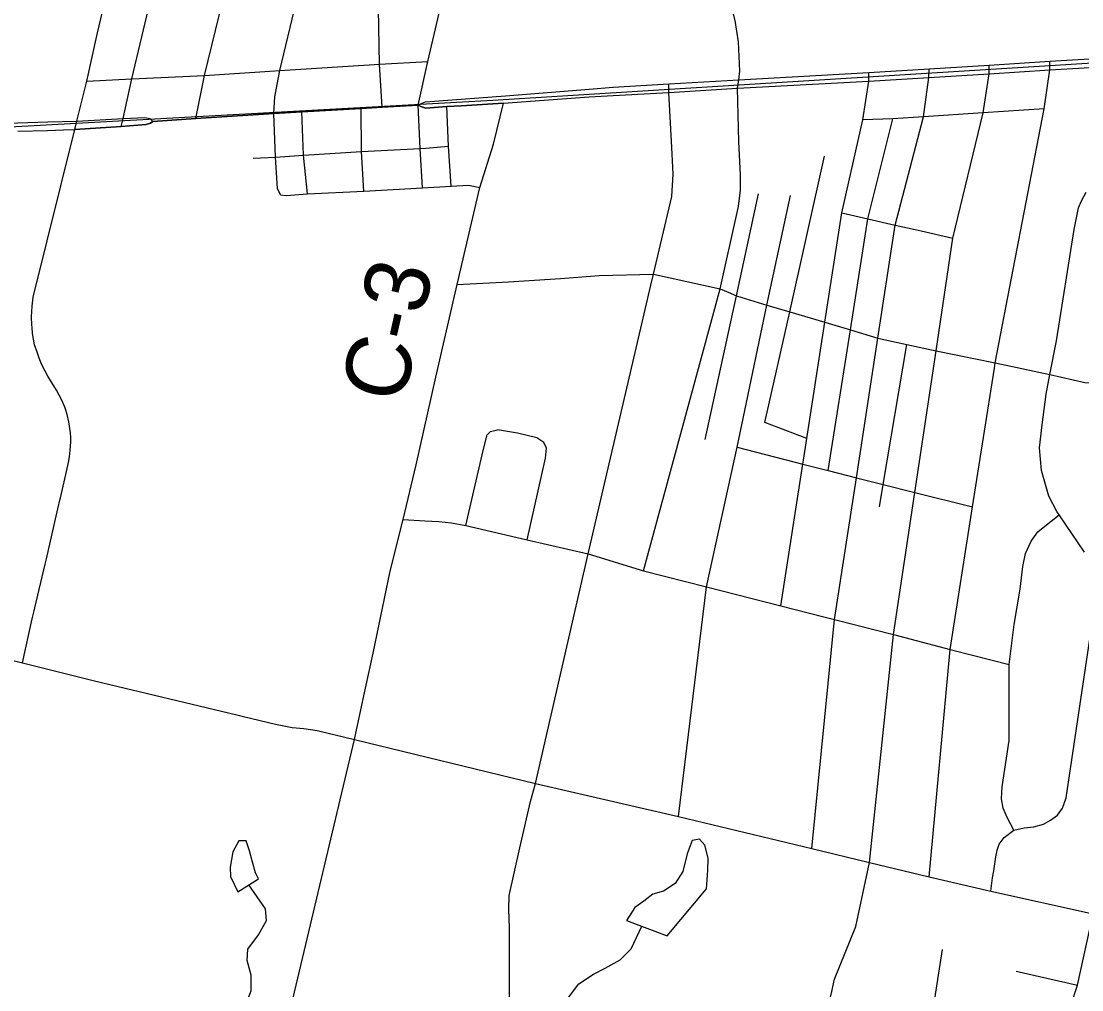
# Model space of a CAD drawing. Extents: x 114604 to 551442, y 316898 to 567001.
# Drawn here: x 164762 to 169683, y 378981 to 383476 of the extents above; entities that cross this region are included whole.
import ezdxf

# ---------------------------------------------------------------- set-up
doc = ezdxf.new("R2010")
doc.units = 0
for name, color, linetype in [('GE_P_Alignment_1000_Bearings', 7, 'Continuous'), ('GE_P_Alignment_1000_Cardinal_Points', 7, 'Continuous'), ('GE_P_Alignment_1000_Stations', 7, 'Continuous'), ('GE_P_Alignment_100_Cardinal_Points', 7, 'Continuous'), ('GE_P_Alignment_500_Bearings', 7, 'Continuous'), ('MT_X_Edge_Line', 7, 'Continuous'), ('PM_P_Cells', 7, 'Continuous'), ('PM_P_CL_Double_Solid', 7, 'Continuous')]:
    doc.layers.add(name, color=color, linetype=linetype)

msp = doc.modelspace()

# ---------------------------------------------------------------- linework, layer by layer
at = {"layer": 'GE_P_Alignment_1000_Bearings'}
msp.add_lwpolyline([(139976.5, 381530.3), (141701.6, 381686.5), (142931.4, 381776.7), (145058.8, 381883.3), (151605.9, 382247), (160057.2, 382729.4), (166949.7, 383110), (174406.2, 383574.4), (180366.1, 383984.7)], dxfattribs=at)
at = {"layer": 'GE_P_Alignment_1000_Cardinal_Points'}
for p, q in [((167611.5, 381938.6), (167684.2, 382250.3)), ((169383.1, 381868.5), (169484.5, 381846.5)), ((168286.4, 380763.4), (168388.8, 381420.6)), ((167649.7, 380925.4), (167942.2, 380851)), ((169072.5, 380560.9), (169181.9, 380532.5)), ((169181.9, 380532.5), (169346, 380489.9))]:
    msp.add_line(p, q, dxfattribs=at)
for points in [[(166603.6, 383085.8), (166648.5, 383288.4), (166725.2, 383614.2), (166832.3, 384042.1), (166942.7, 384505.7), (167178.5, 385482.4), (167553.1, 387026.8), (167554.3, 387060.9)], [(165225.8, 382987.8), (165234.5, 383023.5), (165275.2, 383209), (165545.1, 384346.8), (165896.1, 385795)], [(165571.9, 383024.6), (165612.5, 383224.3), (165798.5, 383984.8), (165872.7, 384265.6)], [(165934.4, 383047.5), (165938.4, 383124), (165961.6, 383246.5), (166189.5, 384195.8)], [(166436.7, 383076.3), (166424.1, 383276.9), (166414.1, 383878), (166411, 384055.1), (166421, 384100.4), (166441.5, 384131.7)], [(168085.9, 383164.3), (168091.4, 383204.2), (168097, 383244.1), (168091, 383379.4), (168075.4, 383479.1), (168048, 383583.1), (168019.5, 383667.4), (167977.9, 383770.2), (167876.6, 384009.9)], [(165066.7, 383197.9), (165275.2, 383209), (165612.5, 383224.3), (165961.6, 383246.5), (166424.1, 383276.9), (166648.5, 383288.4)], [(169281.7, 381890.4), (169508.5, 383068.4), (169535.4, 383249.6), (169535.4, 383290.5)], [(168388.8, 381420.6), (168391.5, 381438.4), (168407.2, 381538.9), (168491.4, 382079.5), (168570.4, 382586.6), (168667.5, 383018), (168694.7, 383197), (168695, 383236.9)], [(168429.8, 379637.3), (168536.5, 380699.7), (168637.4, 381356.2), (168737.1, 382005), (168817.8, 382530), (168948.1, 383031.4), (168974.2, 383215), (168974.5, 383254.9)], [(168698.6, 379572.4), (168809.4, 380629.3), (168908.3, 381288.4), (169006.9, 381946.1), (169085.3, 382468.8), (169225.8, 383050.6), (169253.7, 383231.9), (169254, 383271.8)], [(167649.7, 380925.4), (168005.1, 382233.3), (168089.9, 382616.4), (168099.4, 382690.9), (168099.6, 382761.8), (168091.3, 382917.2), (168085.9, 383164.3)], [(167780.2, 382890), (167766.6, 383145.4), (167766.6, 383184.5)], [(165965.3, 382670.6), (165951.6, 382700), (165941, 382844.6), (165934.4, 383047.5)], [(166090.7, 382674), (166072.1, 382853.3), (166063.2, 383054.9)], [(166351.2, 382686.9), (166340.3, 382871.1), (166339.1, 383070.9)], [(166624, 382702.4), (166613.5, 382885.2), (166603.6, 383085.8)], [(166757.4, 382709.7), (166744.6, 382895.7), (166737.2, 383079.6)], [(169508.5, 383068.4), (169225.8, 383050.6), (168948.1, 383031.4), (168805.7, 383023.3), (168667.5, 383018)], [(168506.2, 381390.2), (168609.5, 382043.6), (168691, 382559), (168805.7, 383023.3)], [(165838.5, 382839.4), (165941, 382844.6), (166072.1, 382853.3), (166340.3, 382871.1), (166613.5, 382885.2), (166640, 382887.3), (166744.6, 382895.7)], [(167684.2, 382250.3), (167696.4, 382302.3), (167781.2, 382662.2), (167786.8, 382765.3), (167780.2, 382890)], [(168407.2, 381538.9), (168213.1, 381612.9), (168327.9, 382127.2), (168488.8, 382848.8)], [(165965.3, 382670.6), (165991.1, 382667.1), (166090.7, 382674), (166351.2, 382686.9), (166624, 382702.4), (166757.4, 382709.7), (166837.7, 382714.2), (166889.4, 382703.3)], [(167811.5, 379784.7), (167942.2, 380851), (168083.3, 381499.8), (168221.3, 382158.4), (168331.7, 382666.3)], [(167935.8, 381535.2), (168080.8, 382202), (168183.5, 382674.2)], [(169696.1, 381011.6), (169578.8, 381185.1), (169567.9, 381199.9), (169529.8, 381272.1), (169495.7, 381390.3), (169487.7, 381496.6), (169499.6, 381602.8), (169517.6, 381745.2), (169535.1, 381835.6), (169565.5, 381991.9), (169647.4, 382509.2), (169667.4, 382609.5), (169681.4, 382641.5), (169703.4, 382681.7)], [(168570.4, 382586.6), (168691, 382559), (168817.8, 382530), (168910.4, 382508.8)], [(168910.4, 382508.8), (168938.1, 382502.5), (169085.3, 382468.8)], [(166784.4, 382253.5), (167023.3, 382266.2), (167263.8, 382282), (167443.3, 382295.7), (167696.4, 382302.3), (168005.1, 382233.3), (168042.9, 382217.6)], [(168042.9, 382217.6), (168080.8, 382202), (168221.3, 382158.4), (168327.9, 382127.2), (168491.4, 382079.5), (168609.5, 382043.6), (168737.1, 382005), (168870.9, 381975.8), (169006.9, 381946.1), (169281.7, 381890.4), (169383.1, 381868.5)], [(168744, 381222.1), (168761.4, 381325.2), (168870.9, 381975.8)], [(167148.1, 379938.8), (167393.3, 381003.4), (167611.5, 381938.6)], [(168975.1, 379505.8), (169072.5, 380560.9), (169175.4, 381221.6), (169277.8, 381865.7), (169281.7, 381890.4)], [(169484.5, 381846.5), (169535.1, 381835.6), (169697.8, 381799.5), (169851.9, 381795.7), (170074.2, 381791.9), (170156.3, 381791.9), (170380.6, 381784.1), (170474.7, 381780.2), (170512.8, 381764.2), (170546.8, 381738.2), (170560.9, 381706.1), (170570.9, 381619.9), (170547, 381431.4)], [(166825.2, 381136), (166905.2, 381483.1), (166923.9, 381556), (166939.1, 381571.5), (166972.2, 381579.4)], [(167109.7, 381069.7), (167194.1, 381448.2), (167198.9, 381494.2), (167187.2, 381520.9), (167155.1, 381542.4), (167064.3, 381563.4), (166972.2, 381579.4)], [(168083.3, 381499.8), (168388.8, 381420.6), (168506.2, 381390.2), (168637.4, 381356.2), (168761.4, 381325.2), (168908.3, 381288.4), (169175.4, 381221.6)], [(169367.7, 379721.3), (169336.9, 379781), (169318.3, 379823.4), (169311.1, 379866.7), (169313.3, 379923.2), (169346.5, 380138.7), (169346, 380489.9), (169369.9, 380676.4), (169397.9, 380840.8), (169409.8, 380945.1), (169421.8, 381005.3), (169447.8, 381063.5), (169479.8, 381105.6), (169503.9, 381125.7), (169578.8, 381185.1)], [(166533.7, 381162.9), (166635.3, 381156.6), (166700.1, 381153.9), (166758.8, 381147.3), (166825.2, 381136), (167109.7, 381069.7), (167393.3, 381003.4), (167649.7, 380925.4)], [(167942.2, 380851), (168286.4, 380763.4), (168486.5, 380712.4)], [(169261.2, 379438.4), (169268.6, 379500.9), (169274.4, 379533.1), (169284.4, 379597.4), (169291.1, 379628.7), (169300.4, 379656.6), (169322.8, 379688), (169367.7, 379721.3), (169416.2, 379732.9), (169460.9, 379737.2), (169505.5, 379750.1), (169538.4, 379767.7), (169570.3, 379792.2), (169593.5, 379824.5), (169610.6, 379872.4), (169753, 380825.7)], [(168486.5, 380712.4), (168536.5, 380699.7), (168809.4, 380629.3), (169072.5, 380560.9)]]:
    msp.add_lwpolyline(points, dxfattribs=at)
at = {"layer": 'GE_P_Alignment_1000_Stations'}
for p, q in [((166803.1, 383083.5), (167000.5, 383095.4)), ((167000.5, 383095.4), (167396.9, 383125.5)), ((165934.4, 383047.5), (166063.2, 383054.9)), ((166063.2, 383054.9), (166339.1, 383070.9)), ((166339.1, 383070.9), (166436.7, 383076.3)), ((166436.7, 383076.3), (166603.6, 383085.8)), ((166737.2, 383079.6), (166803.1, 383083.5)), ((165372.7, 383010.7), (165571.9, 383024.6)), ((164957.9, 382971.2), (165010.4, 382972.8)), ((165010.4, 382972.8), (165225.8, 382987.8))]:
    msp.add_line(p, q, dxfattribs=at)
for points in [[(166603.6, 383085.8), (166614.2, 383092.8), (166637.3, 383102.1), (167008.9, 383129.5), (167396.6, 383160.9), (167509.1, 383168.9), (167766.6, 383184.5), (168091.4, 383204.2), (168695, 383236.9), (168974.5, 383254.9), (169254, 383271.8), (169535.4, 383290.5), (169851.5, 383309.3), (170297.2, 383336.8), (170663.5, 383358.8), (171109.8, 383386.8), (171427.1, 383405.1), (171854.7, 383433.7), (171942.3, 383439.9), (172070.6, 383448.3), (172264.9, 383461.3), (172630, 383482.8)], [(167396.9, 383125.5), (167509.1, 383130.5), (167766.6, 383145.4), (168085.9, 383164.3), (168694.7, 383197), (168974.2, 383215), (169253.7, 383231.9), (169535.4, 383249.6), (169853.5, 383268.6)], [(165571.9, 383024.6), (165911, 383046.4), (165934.4, 383047.5)], [(166603.6, 383085.8), (166615.9, 383079.9), (166638.8, 383072.6), (166737.2, 383079.6)], [(164598.6, 382999.4), (164651.3, 383001.6), (164884.6, 383008.7), (165020.2, 383011.9), (165234.5, 383023.5), (165336.1, 383029.2), (165358.9, 383024.3), (165372.7, 383010.7)], [(165225.8, 382987.8), (165341.6, 382996), (165361.6, 383003.1), (165372.7, 383010.7)], [(164746.5, 382964.7), (164884.4, 382968.8), (164957.9, 382971.2)]]:
    msp.add_lwpolyline(points, dxfattribs=at)
at = {"layer": 'GE_P_Alignment_100_Cardinal_Points'}
for p, q in [((164824.9, 380754.1), (164872.7, 380956.3)), ((164767.1, 380498.8), (164813.3, 380703.2)), ((168988.9, 378857.7), (169036.4, 379167.7)), ((169378.5, 379066.8), (169662.8, 379002.9))]:
    msp.add_line(p, q, dxfattribs=at)
for points in [[(164811.9, 382055.8), (164811, 382065.4), (164808.9, 382103.6), (164812.1, 382153.9), (164817.8, 382194.8), (165010.4, 382972.8)], [(164967.2, 381675.2), (164963.9, 381685.4), (164950.6, 381717.4), (164925.1, 381764.1), (164884.7, 381828), (164857.4, 381880.8), (164845, 381912.8), (164834.4, 381944), (164823.8, 381973.4), (164814.7, 382027.2), (164811.9, 382055.8)], [(164943.8, 381263.9), (164968.7, 381372.9), (164980.5, 381427.6), (164985.5, 381454.6), (164989.6, 381485.9), (164991.9, 381524.1), (164991.8, 381544.1), (164990.8, 381565.8), (164983.5, 381616.1), (164975.4, 381649.9), (164967.2, 381675.2)], [(164932, 381212.7), (164942.6, 381259), (164943.8, 381263.9)], [(164872.7, 380956.3), (164878.6, 380981.6), (164932, 381212.7)], [(164813.3, 380703.2), (164821.4, 380738.9), (164824.9, 380754.1)], [(164641.9, 380528.5), (164767.1, 380498.8)], [(164767.1, 380498.8), (165101.1, 380415.5), (165762, 380257), (165792.7, 380249.6)], [(165792.7, 380249.6), (165941, 380213.9), (166019.5, 380197.9), (166073.3, 380193.4), (166134.5, 380184), (166307.8, 380141.9)], [(166307.8, 380141.9), (167148.1, 379938.8), (167811.5, 379784.7), (168429.8, 379637.3), (168698.6, 379572.4), (168975.1, 379505.8), (169261.2, 379438.4), (169736.8, 379334.2), (170355, 379198), (170709.8, 379116.3), (170891.6, 379074.2), (171150.7, 379013.6), (171271.6, 378989.3), (171791.6, 378874.5), (171882.7, 378854.4), (172784.5, 378651.2)], [(167060, 378300.9), (167036.7, 378411), (167027.5, 378478.7), (167027.5, 378963.9), (167027.9, 379266.9), (167024.6, 379355.4), (167025.9, 379418.8), (167075.5, 379640.5), (167125.2, 379854.5), (167148.1, 379938.8)], [(168713.6, 378280.1), (168647.1, 378482.2), (168589.9, 378622.9), (168540.4, 378723.5), (168510.8, 378791.9), (168507.1, 378814), (168505, 378826), (168499.4, 378874.2), (168507.6, 378908.2), (168522.9, 378973), (168536.5, 379030.3), (168634.7, 379274.2), (168698.6, 379572.4)], [(169538.6, 378620.8), (169662.8, 379002.9), (169736.8, 379334.2)]]:
    msp.add_lwpolyline(points, dxfattribs=at)
at = {"layer": 'GE_P_Alignment_500_Bearings'}
for p, q in [((167000.5, 383095.4), (166803.1, 383083.5)), ((166063.2, 383054.9), (165934.4, 383047.5)), ((166339.1, 383070.9), (166063.2, 383054.9)), ((166436.7, 383076.3), (166339.1, 383070.9)), ((166603.6, 383085.8), (166436.7, 383076.3)), ((166803.1, 383083.5), (166737.2, 383079.6)), ((165571.9, 383024.6), (165372.7, 383010.7)), ((165225.8, 382987.8), (165010.4, 382972.8))]:
    msp.add_line(p, q, dxfattribs=at)
for points in [[(165010.4, 382972.8), (165020.2, 383011.9), (165066.7, 383197.9), (165115.3, 383422.2), (165147.2, 383551.8), (165158.7, 383634.9), (165172.3, 383739), (165176.9, 383850.3), (165174, 384002.7), (165185.9, 384096), (165208.3, 384218.2), (165251.7, 384417.5), (165384.1, 384958.4), (165425.7, 385158.6), (165425.2, 385229.5), (165420.6, 385258.2), (165411.4, 385288.6), (165396.8, 385320.8), (165377.9, 385358.1)], [(166352.2, 380345.2), (166395.4, 380543.5), (166474.5, 380924.2), (166533.7, 381162.9), (166594.3, 381416.4), (166685.9, 381823.2), (166784.4, 382253.5), (166889.4, 382703.3), (166954, 382905.6), (167000.5, 383095.4)], [(165934.4, 383047.5), (165911, 383046.4), (165571.9, 383024.6)], [(166737.2, 383079.6), (166638.8, 383072.6), (166615.9, 383079.9), (166603.6, 383085.8)], [(165372.7, 383010.7), (165361.6, 383003.1), (165341.6, 382996), (165225.8, 382987.8)], [(165532.5, 375603.7), (165487.5, 375784.4), (165457.8, 375886.6), (165450.3, 375949), (165446.9, 375990.4), (165444.7, 376078.6), (165456.3, 376320.1), (165469.8, 376498.3), (165476.4, 376565.5), (165488.4, 376635.1), (165539.9, 376855.7), (165614.1, 377174.9), (165710.4, 377578.7), (165745.9, 377747.7), (165941.7, 378566.3), (166015.6, 378911.5), (166307.8, 380141.9), (166352.2, 380345.2)]]:
    msp.add_lwpolyline(points, dxfattribs=at)
at = {"layer": 'MT_X_Edge_Line'}
for points in [[(165862.8, 379495.9), (165848.9, 379524), (165835.1, 379574.1), (165821.3, 379626.3), (165805.6, 379672.4), (165771.5, 379672.6), (165743.3, 379620.6), (165731, 379550.5), (165732.8, 379506.4), (165766.5, 379436.1)], [(167759.9, 379232.2), (167941, 379449.9), (167947.4, 379534.1), (167949.6, 379592.2), (167933.9, 379652.4), (167910, 379680.5), (167876, 379674.6), (167851.7, 379612.6), (167831.3, 379530.5), (167797.1, 379474.5), (167742.9, 379438.7), (167692.8, 379424.8), (167650.7, 379392.9), (167608.5, 379363), (167570.2, 379303)], [(165766.5, 379436.1), (165862.8, 379495.9)], [(167570.2, 379303), (167759.9, 379232.2)]]:
    msp.add_lwpolyline(points, dxfattribs=at)
at = {"layer": 'PM_P_Cells'}
for points in [[(165817.4, 378676.5), (165823.6, 378790.6), (165819.8, 378854.8), (165808.2, 378925), (165828.4, 378977), (165828.7, 379049.1), (165811, 379117.3), (165813.3, 379169.4), (165863.6, 379235.4), (165899.9, 379303.4), (165896.1, 379357.5), (165817.7, 379467.9)], [(167296.5, 378939.4), (167348.9, 379009.3), (167417.1, 379053.1), (167471.2, 379081), (167541.4, 379120.8), (167591.6, 379170.7), (167642.2, 379276.2)]]:
    msp.add_lwpolyline(points, dxfattribs=at)

# ---------------------------------------------------------------- texts
at = {"layer": 'PM_P_CL_Double_Solid'}
msp.add_text('C-3', height=300.02, rotation=77.1606, dxfattribs=at).set_placement((166533.3, 381693.7))

doc.saveas('drawing.dxf')
